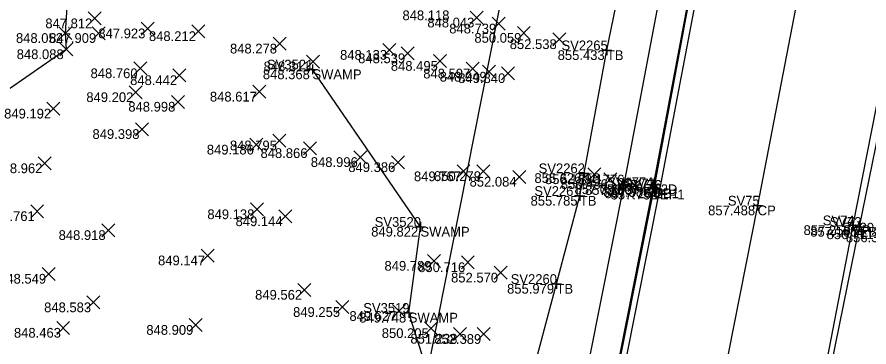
# Model space of a CAD drawing. Extents: x 2228183 to 2230895, y 679226 to 682223.
# Drawn here: x 2228226.4 to 2228314, y 680526.8 to 680560.7 of the extents above; entities that cross this region are included whole.
import ezdxf

# ---------------------------------------------------------------- set-up
doc = ezdxf.new("R2010")
doc.units = 0
for name, color, linetype in [('HY_X_Water_Edge', 7, 'Continuous'), ('PV_X_COP', 7, 'Continuous'), ('PV_X_EOP', 7, 'Continuous'), ('PV_X_Shoulder_Aggregate', 7, 'Continuous'), ('RD_X_GR_Rt', 7, 'Continuous'), ('SC_Scratch1', 7, 'Continuous'), ('SV_P_Control_Cells_Set', 7, 'Continuous'), ('SV_X_Break_Lines', 7, 'Continuous'), ('SV_X_Random_Point', 7, 'Continuous'), ('SV_X_Shot_Marker', 7, 'Continuous'), ('SV_X_Terrain_Boundary', 7, 'Continuous'), ('SV_X_Text_Comment', 7, 'Continuous'), ('SV_X_Top_of_Bank', 7, 'Continuous'), ('VG_X_Tree_Line_Rt', 7, 'Continuous')]:
    doc.layers.add(name, color=color, linetype=linetype)

msp = doc.modelspace()

# ---------------------------------------------------------------- linework, layer by layer
at = {"layer": 'HY_X_Water_Edge'}
msp.add_lwpolyline([(2228249.518, 680496.247), (2228264.234, 680508.62), (2228267.134, 680511.941), (2228269.677, 680520.803), (2228266.658, 680530.339), (2228267.865, 680539.171), (2228256.75, 680555.338)], dxfattribs=at)
at = {"layer": 'PV_X_COP'}
msp.add_lwpolyline([(2228262.604, 680193.524), (2228262.146, 680218.328), (2228262.437, 680243.717), (2228263.104, 680268.902), (2228264.443, 680294.535), (2228266.222, 680319.78), (2228268.589, 680344.685), (2228271.405, 680369.17), (2228274.939, 680394.252), (2228278.914, 680418.584), (2228283.486, 680443.605), (2228288.154, 680467.93), (2228293.014, 680492.349), (2228297.716, 680516.963), (2228302.55, 680541.357), (2228307.231, 680565.55), (2228311.972, 680589.697), (2228316.792, 680614.507), (2228321.818, 680639.234), (2228326.722, 680663.726), (2228331.754, 680688.345)], dxfattribs=at)
at = {"layer": 'PV_X_EOP'}
for points in [[(2228252.395, 680193.158), (2228252.017, 680217.928), (2228252.166, 680243.969), (2228252.969, 680269.118), (2228254.41, 680295.326), (2228256.289, 680320.959), (2228258.609, 680345.957), (2228261.353, 680370.084), (2228265.081, 680396.038), (2228268.964, 680420.227), (2228273.571, 680445.935), (2228278.026, 680470.103), (2228282.912, 680494.405), (2228287.764, 680519.213), (2228292.491, 680542.983), (2228297.123, 680567.244), (2228301.725, 680591.365), (2228306.593, 680616.395), (2228311.35, 680641.501), (2228316.271, 680666.166), (2228321.17, 680690.642)], [(2228272.958, 680193.788), (2228272.514, 680218.749), (2228272.761, 680243.66), (2228273.456, 680268.53), (2228274.726, 680293.686), (2228276.435, 680318.586), (2228278.817, 680343.424), (2228281.861, 680368.095), (2228285.158, 680392.512), (2228289.018, 680417.009), (2228293.5, 680441.465), (2228298.055, 680466.05), (2228302.846, 680490.329), (2228307.636, 680514.848), (2228312.366, 680539.332), (2228317.173, 680563.701), (2228322.066, 680588.07), (2228326.883, 680612.686), (2228331.837, 680637.002), (2228336.903, 680661.667), (2228341.796, 680685.984)]]:
    msp.add_lwpolyline(points, dxfattribs=at)
at = {"layer": 'PV_X_Shoulder_Aggregate'}
for points in [[(2228251.688, 680193.163), (2228251.4, 680217.895), (2228251.524, 680243.996), (2228252.468, 680269.192), (2228253.879, 680295.388), (2228256.006, 680320.988), (2228258.289, 680346.01), (2228261.054, 680370.168), (2228264.719, 680396.078), (2228268.579, 680420.338), (2228273.034, 680446.093), (2228277.679, 680470.182), (2228282.388, 680494.533), (2228287.18, 680519.364), (2228291.91, 680543.114), (2228296.422, 680567.366), (2228298.906, 680579.954), (2228299.502, 680580.4), (2228300.213, 680585.238), (2228301.248, 680591.351), (2228306.286, 680616.474), (2228310.79, 680641.597), (2228315.628, 680666.277), (2228320.418, 680690.758)], [(2228273.386, 680193.772), (2228272.957, 680218.691), (2228273.264, 680243.644), (2228274.133, 680268.478), (2228275.472, 680293.621), (2228277.239, 680318.511), (2228279.649, 680343.317), (2228282.622, 680367.988), (2228285.854, 680392.371), (2228289.575, 680416.853), (2228293.89, 680441.38), (2228298.61, 680465.949), (2228303.2, 680490.238), (2228308.065, 680514.741), (2228313.026, 680539.169), (2228317.996, 680563.53), (2228322.869, 680587.896), (2228327.71, 680612.549), (2228332.443, 680636.855), (2228337.368, 680661.526), (2228342.398, 680685.817)]]:
    msp.add_lwpolyline(points, dxfattribs=at)
at = {"layer": 'RD_X_GR_Rt'}
msp.add_lwpolyline([(2228317.277, 680691.491), (2228312.595, 680666.948), (2228307.846, 680642.212), (2228302.988, 680616.983), (2228299.878, 680601.719), (2228297.761, 680591.905), (2228295.954, 680582.306), (2228293.417, 680567.926), (2228288.785, 680543.533), (2228284.091, 680519.921), (2228279.274, 680495.191), (2228277.122, 680484.488), (2228274.573, 680472.619), (2228272.345, 680459.942), (2228269.701, 680446.744), (2228267.226, 680435.025), (2228263.818, 680421.121), (2228260.268, 680409.699)], dxfattribs=at)
at = {"layer": 'SV_X_Break_Lines'}
msp.add_lwpolyline([(2228320.273, 680690.8), (2228315.504, 680666.348), (2228310.738, 680641.634), (2228307.941, 680626.405), (2228307.393, 680623.472), (2228306.032, 680616.453), (2228303.053, 680601.155), (2228302.136, 680596.655), (2228301.06, 680591.437), (2228300.056, 680585.377), (2228299.678, 680583.167), (2228299.406, 680580.537), (2228298.77, 680580.019), (2228296.305, 680567.394), (2228291.772, 680543.248), (2228287.045, 680519.362), (2228285.465, 680511.012), (2228284.573, 680506.414), (2228282.283, 680494.649), (2228277.562, 680470.257), (2228272.956, 680446.158), (2228268.352, 680420.353), (2228266.832, 680410.603), (2228265.647, 680402.172)], dxfattribs=at)
at = {"layer": 'SV_X_Random_Point'}
for p, q in [((2228233.679, 680559.906), (2228235.013, 680561.241)), ((2228233.679, 680561.241), (2228235.013, 680559.906)), ((2228272.967, 680559.99), (2228274.301, 680561.325)), ((2228272.967, 680561.325), (2228274.301, 680559.99)), ((2228275.236, 680559.374), (2228276.57, 680560.709)), ((2228275.236, 680560.709), (2228276.57, 680559.374)), ((2228230.657, 680558.399), (2228231.991, 680559.734)), ((2228230.657, 680559.734), (2228231.991, 680558.399)), ((2228234.087, 680558.397), (2228235.421, 680559.732)), ((2228234.087, 680559.732), (2228235.421, 680558.397)), ((2228239.126, 680558.873), (2228240.46, 680560.208)), ((2228239.126, 680560.208), (2228240.46, 680558.873)), ((2228244.335, 680558.593), (2228245.669, 680559.928)), ((2228244.335, 680559.928), (2228245.669, 680558.593)), ((2228277.825, 680558.416), (2228279.159, 680559.751)), ((2228277.825, 680559.751), (2228279.159, 680558.416)), ((2228252.701, 680557.314), (2228254.035, 680558.649)), ((2228252.701, 680558.649), (2228254.035, 680557.314)), ((2228281.476, 680557.768), (2228282.81, 680559.103)), ((2228281.476, 680559.103), (2228282.81, 680557.768)), ((2228230.761, 680556.735), (2228232.095, 680558.07)), ((2228230.761, 680558.07), (2228232.095, 680556.735)), ((2228263.988, 680556.669), (2228265.322, 680558.004)), ((2228263.988, 680558.004), (2228265.322, 680556.669)), ((2228265.868, 680556.315), (2228267.202, 680557.65)), ((2228265.868, 680557.65), (2228267.202, 680556.315)), ((2228269.216, 680555.537), (2228270.55, 680556.872)), ((2228269.216, 680556.872), (2228270.55, 680555.537)), ((2228238.374, 680554.777), (2228239.708, 680556.112)), ((2228238.374, 680556.112), (2228239.708, 680554.777)), ((2228256.141, 680555.479), (2228257.475, 680556.814)), ((2228256.141, 680556.814), (2228257.475, 680555.479)), ((2228272.577, 680554.748), (2228273.911, 680556.083)), ((2228272.577, 680556.083), (2228273.911, 680554.748)), ((2228242.401, 680554.069), (2228243.735, 680555.404)), ((2228242.401, 680555.404), (2228243.735, 680554.069)), ((2228274.255, 680554.427), (2228275.589, 680555.762)), ((2228274.255, 680555.762), (2228275.589, 680554.427)), ((2228276.195, 680554.275), (2228277.529, 680555.61)), ((2228276.195, 680555.61), (2228277.529, 680554.275)), ((2228237.897, 680552.324), (2228239.231, 680553.659)), ((2228237.897, 680553.659), (2228239.231, 680552.324)), ((2228250.63, 680552.376), (2228251.964, 680553.711)), ((2228250.63, 680553.711), (2228251.964, 680552.376)), ((2228242.244, 680551.343), (2228243.578, 680552.678)), ((2228242.244, 680552.678), (2228243.578, 680551.343)), ((2228229.442, 680550.634), (2228230.776, 680551.969)), ((2228229.442, 680551.969), (2228230.776, 680550.634)), ((2228238.558, 680548.534), (2228239.892, 680549.869)), ((2228238.558, 680549.869), (2228239.892, 680548.534)), ((2228250.321, 680546.935), (2228251.655, 680548.27)), ((2228250.321, 680548.27), (2228251.655, 680546.935)), ((2228252.662, 680547.363), (2228253.996, 680548.698)), ((2228252.662, 680548.698), (2228253.996, 680547.363)), ((2228255.844, 680546.575), (2228257.178, 680547.91)), ((2228255.844, 680547.91), (2228257.178, 680546.575)), ((2228228.544, 680545.017), (2228229.878, 680546.352)), ((2228228.544, 680546.352), (2228229.878, 680545.017)), ((2228261.015, 680545.655), (2228262.349, 680546.99)), ((2228261.015, 680546.99), (2228262.349, 680545.655)), ((2228264.876, 680545.132), (2228266.21, 680546.467)), ((2228264.876, 680546.467), (2228266.21, 680545.132)), ((2228271.62, 680544.19), (2228272.954, 680545.525)), ((2228271.62, 680545.525), (2228272.954, 680544.19)), ((2228273.671, 680544.216), (2228275.005, 680545.551)), ((2228273.671, 680545.551), (2228275.005, 680544.216)), ((2228277.367, 680543.639), (2228278.701, 680544.974)), ((2228277.367, 680544.974), (2228278.701, 680543.639)), ((2228285.088, 680543.894), (2228286.422, 680545.229)), ((2228285.088, 680545.229), (2228286.422, 680543.894)), ((2228286.732, 680543.39), (2228288.066, 680544.725)), ((2228286.732, 680544.725), (2228288.066, 680543.39)), ((2228288.118, 680542.866), (2228289.452, 680544.201)), ((2228288.118, 680544.201), (2228289.452, 680542.866)), ((2228289.229, 680542.788), (2228290.563, 680544.123)), ((2228289.229, 680544.123), (2228290.563, 680542.788)), ((2228227.767, 680540.101), (2228229.101, 680541.436)), ((2228227.767, 680541.436), (2228229.101, 680540.101)), ((2228250.374, 680540.294), (2228251.708, 680541.629)), ((2228250.374, 680541.629), (2228251.708, 680540.294)), ((2228253.298, 680539.576), (2228254.632, 680540.911)), ((2228253.298, 680540.911), (2228254.632, 680539.576)), ((2228235.074, 680538.153), (2228236.408, 680539.488)), ((2228235.074, 680539.488), (2228236.408, 680538.153)), ((2228245.297, 680535.55), (2228246.631, 680536.885)), ((2228245.297, 680536.885), (2228246.631, 680535.55)), ((2228268.575, 680534.997), (2228269.909, 680536.332)), ((2228268.575, 680536.332), (2228269.909, 680534.997)), ((2228272.066, 680534.855), (2228273.4, 680536.19)), ((2228272.066, 680536.19), (2228273.4, 680534.855)), ((2228228.936, 680533.669), (2228230.27, 680535.004)), ((2228228.936, 680535.004), (2228230.27, 680533.669)), ((2228275.454, 680533.788), (2228276.788, 680535.123)), ((2228275.454, 680535.123), (2228276.788, 680533.788)), ((2228255.258, 680532.02), (2228256.592, 680533.355)), ((2228255.258, 680533.355), (2228256.592, 680532.02)), ((2228233.546, 680530.731), (2228234.88, 680532.066)), ((2228233.546, 680532.066), (2228234.88, 680530.731)), ((2228259.161, 680530.251), (2228260.495, 680531.586)), ((2228259.161, 680531.586), (2228260.495, 680530.251)), ((2228264.983, 680529.842), (2228266.317, 680531.177)), ((2228264.983, 680531.177), (2228266.317, 680529.842)), ((2228244.08, 680528.413), (2228245.414, 680529.748)), ((2228244.08, 680529.748), (2228245.414, 680528.413)), ((2228230.441, 680528.117), (2228231.775, 680529.452)), ((2228230.441, 680529.452), (2228231.775, 680528.117)), ((2228268.284, 680528.083), (2228269.618, 680529.418)), ((2228268.284, 680529.418), (2228269.618, 680528.083)), ((2228271.257, 680527.507), (2228272.591, 680528.842)), ((2228271.257, 680528.842), (2228272.591, 680527.507)), ((2228273.694, 680527.477), (2228275.028, 680528.812)), ((2228273.694, 680528.812), (2228275.028, 680527.477))]:
    msp.add_line(p, q, dxfattribs=at)
at = {"layer": 'SV_X_Shot_Marker'}
for p, q in [((2228287.037, 680557.809), (2228287.037, 680556.809)), ((2228286.537, 680557.309), (2228287.537, 680557.309)), ((2228287.037, 680557.309), (2228287.037, 680557.309)), ((2228256.25, 680555.338), (2228257.25, 680555.338)), ((2228256.75, 680555.838), (2228256.75, 680554.838)), ((2228256.75, 680555.338), (2228256.75, 680555.338)), ((2228284.187, 680544.68), (2228285.187, 680544.68)), ((2228284.687, 680545.18), (2228284.687, 680544.18)), ((2228284.687, 680544.68), (2228284.687, 680544.68)), ((2228288.785, 680544.033), (2228288.785, 680543.033)), ((2228291.772, 680543.748), (2228291.772, 680542.748)), ((2228284.255, 680542.848), (2228284.255, 680541.848)), ((2228288.285, 680543.533), (2228289.285, 680543.533)), ((2228288.785, 680543.533), (2228288.785, 680543.533)), ((2228291.272, 680543.248), (2228292.272, 680543.248)), ((2228291.41, 680543.114), (2228292.41, 680543.114)), ((2228291.772, 680543.248), (2228291.772, 680543.248)), ((2228291.91, 680543.614), (2228291.91, 680542.614)), ((2228291.91, 680543.114), (2228291.91, 680543.114)), ((2228291.991, 680542.983), (2228292.991, 680542.983)), ((2228292.491, 680543.483), (2228292.491, 680542.483)), ((2228292.491, 680542.983), (2228292.491, 680542.983)), ((2228283.755, 680542.348), (2228284.755, 680542.348)), ((2228284.255, 680542.348), (2228284.255, 680542.348)), ((2228302.05, 680541.357), (2228303.05, 680541.357)), ((2228302.55, 680541.857), (2228302.55, 680540.857)), ((2228302.55, 680541.357), (2228302.55, 680541.357)), ((2228267.865, 680539.671), (2228267.865, 680538.671)), ((2228311.866, 680539.332), (2228312.866, 680539.332)), ((2228312.366, 680539.832), (2228312.366, 680538.832)), ((2228312.366, 680539.332), (2228312.366, 680539.332)), ((2228313.026, 680539.669), (2228313.026, 680538.669)), ((2228267.365, 680539.171), (2228268.365, 680539.171)), ((2228267.865, 680539.171), (2228267.865, 680539.171)), ((2228312.526, 680539.169), (2228313.526, 680539.169)), ((2228313.026, 680539.169), (2228313.026, 680539.169)), ((2228281.353, 680533.305), (2228282.353, 680533.305)), ((2228281.853, 680533.805), (2228281.853, 680532.805)), ((2228281.853, 680533.305), (2228281.853, 680533.305)), ((2228266.658, 680530.839), (2228266.658, 680529.839)), ((2228266.158, 680530.339), (2228267.158, 680530.339)), ((2228266.658, 680530.339), (2228266.658, 680530.339))]:
    msp.add_line(p, q, dxfattribs=at)
at = {"layer": 'SV_X_Terrain_Boundary'}
msp.add_lwpolyline([(2228218.454, 680592.92), (2228227.116, 680579.955), (2228227.878, 680577.167), (2228227.412, 680574.654), (2228230.081, 680572.93), (2228230.499, 680572.819), (2228231.106, 680569.195), (2228231.156, 680568.987), (2228231.083, 680566.172), (2228231.505, 680562.274), (2228231.324, 680559.066), (2228231.428, 680557.402), (2228223.542, 680551.951)], dxfattribs=at)
at = {"layer": 'SV_X_Top_of_Bank'}
msp.add_lwpolyline([(2228265.845, 680466.999), (2228267.524, 680468.25), (2228268.83, 680469.85), (2228269.966, 680472.199), (2228271.406, 680479.744), (2228272.738, 680486.58), (2228274.232, 680496.981), (2228275.58, 680503.22), (2228276.551, 680508.545), (2228277.742, 680512.59), (2228278.531, 680516.68), (2228279.083, 680522.915), (2228281.853, 680533.305), (2228284.255, 680542.348), (2228284.687, 680544.68), (2228287.037, 680557.309), (2228289.346, 680568.646), (2228291.257, 680575.637), (2228292.191, 680580.502), (2228293.441, 680581.085), (2228294.619, 680582.404), (2228294.822, 680585.063), (2228295.64, 680588.337), (2228295.894, 680589.275)], dxfattribs=at)
at = {"layer": 'VG_X_Tree_Line_Rt'}
msp.add_lwpolyline([(2228242.224, 680398.608), (2228254.757, 680454.617), (2228285.377, 680608.953), (2228295.459, 680686.843), (2228290.96, 680699.609), (2228297.38, 680721.363), (2228313.146, 680792.869)], dxfattribs=at)

# ---------------------------------------------------------------- texts
at = {"layer": 'SC_Scratch1'}
for s, p in [('848.118', (2228266.009, 680560.401)), ('847.812', (2228229.273, 680559.573)), ('848.043', (2228268.57, 680559.657)), ('847.923', (2228234.729, 680558.54)), ('848.739', (2228270.819, 680559.041)), ('848.052', (2228226.251, 680558.066)), ('847.909', (2228229.67, 680558.064)), ('848.212', (2228239.929, 680558.26)), ('850.059', (2228273.408, 680558.083)), ('848.278', (2228248.268, 680556.981)), ('852.538', (2228277.043, 680557.435)), ('848.088', (2228226.328, 680556.402)), ('848.133', (2228259.591, 680556.336)), ('848.539', (2228261.451, 680555.982)), ('855.433', (2228281.973, 680556.309)), ('848.311', (2228251.726, 680555.146)), ('848.495', (2228264.813, 680555.204)), ('848.760', (2228233.927, 680554.444)), ('848.368', (2228251.65, 680554.338)), ('848.597', (2228268.148, 680554.415)), ('848.949', (2228269.838, 680554.094)), ('848.442', (2228237.995, 680553.736)), ('849.840', (2228271.748, 680553.942)), ('849.202', (2228233.491, 680551.991)), ('848.617', (2228246.201, 680552.043)), ('848.998', (2228237.811, 680551.01)), ('849.192', (2228225.036, 680550.301)), ('849.398', (2228234.125, 680548.201)), ('849.186', (2228245.884, 680546.602)), ('848.795', (2228248.259, 680547.03)), ('848.866', (2228251.407, 680546.242)), ('848.996', (2228256.578, 680545.322)), ('848.962', (2228224.138, 680544.684)), ('849.386', (2228260.439, 680544.799)), ('849.767', (2228267.191, 680543.857)), ('850.279', (2228269.254, 680543.883)), ('855.626', (2228279.583, 680543.68)), ('856.169', (2228280.671, 680543.561)), ('852.084', (2228272.912, 680543.306)), ('856.486', (2228282.295, 680543.057)), ('857.051', (2228283.703, 680542.533)), ('857.051', (2228283.703, 680542.533)), ('857.280', (2228284.782, 680542.455)), ('857.388', (2228286.672, 680542.248)), ('857.726', (2228286.806, 680542.114)), ('857.752', (2228287.418, 680541.983)), ('855.785', (2228279.185, 680541.348)), ('857.488', (2228297.45, 680540.357)), ('848.761', (2228223.352, 680539.768)), ('849.138', (2228245.941, 680539.961)), ('849.144', (2228248.843, 680539.243)), ('857.258', (2228307.266, 680538.332)), ('848.918', (2228230.641, 680537.82)), ('849.822', (2228262.792, 680538.171)), ('857.165', (2228307.956, 680538.169)), ('856.711', (2228309.642, 680537.907)), ('856.399', (2228311.622, 680537.587)), ('856.399', (2228311.622, 680537.587)), ('849.147', (2228240.868, 680535.217)), ('849.789', (2228264.158, 680534.664)), ('850.716', (2228267.629, 680534.522)), ('848.549', (2228224.519, 680533.336)), ('852.570', (2228271.007, 680533.455)), ('855.979', (2228276.769, 680532.305)), ('849.562', (2228250.852, 680531.687)), ('848.583', (2228229.149, 680530.398)), ('849.255', (2228254.758, 680529.918)), ('849.627', (2228260.554, 680529.509)), ('849.748', (2228261.558, 680529.339)), ('848.463', (2228226.044, 680527.784)), ('848.909', (2228239.663, 680528.08)), ('850.205', (2228263.881, 680527.75)), ('851.238', (2228266.824, 680527.174)), ('852.389', (2228269.277, 680527.144))]:
    msp.add_text(s, height=1, dxfattribs=at).set_placement(p)
at = {"layer": 'SV_P_Control_Cells_Set'}
for s, p in [('SV2265', (2228282.368, 680557.309)), ('SV3521', (2228252.07, 680555.338)), ('SV2262', (2228280.016, 680544.68)), ('SV1776', (2228284.083, 680543.533)), ('SV1774', (2228287.052, 680543.248)), ('SV77', (2228288.812, 680543.114)), ('SV76', (2228289.385, 680542.983)), ('SV2261', (2228279.575, 680542.348)), ('SV75', (2228299.478, 680541.357)), ('SV3520', (2228263.153, 680539.171)), ('SV74', (2228309.242, 680539.332)), ('SV73', (2228309.96, 680539.169)), ('SV204_1', (2228311.241, 680538.587)), ('SV2260', (2228277.141, 680533.305)), ('SV3519', (2228261.976, 680530.339))]:
    msp.add_text(s, height=1, dxfattribs=at).set_placement(p)
at = {"layer": 'SV_X_Text_Comment'}
for s, p in [('TB', (2228287.037, 680556.309)), ('SWAMP', (2228256.75, 680554.338)), ('TB', (2228284.687, 680543.68)), ('GRRT2D', (2228288.785, 680542.533)), ('B', (2228291.772, 680542.248)), ('EB1', (2228291.91, 680542.114)), ('EP1', (2228292.491, 680541.983)), ('TB', (2228284.255, 680541.348)), ('CP', (2228302.55, 680540.357)), ('EP', (2228312.366, 680538.332)), ('SWAMP', (2228267.865, 680538.171)), ('EB', (2228313.026, 680538.169)), ('TB', (2228281.853, 680532.305)), ('SWAMP', (2228266.658, 680529.339))]:
    msp.add_text(s, height=1, dxfattribs=at).set_placement(p)

doc.saveas('drawing.dxf')
